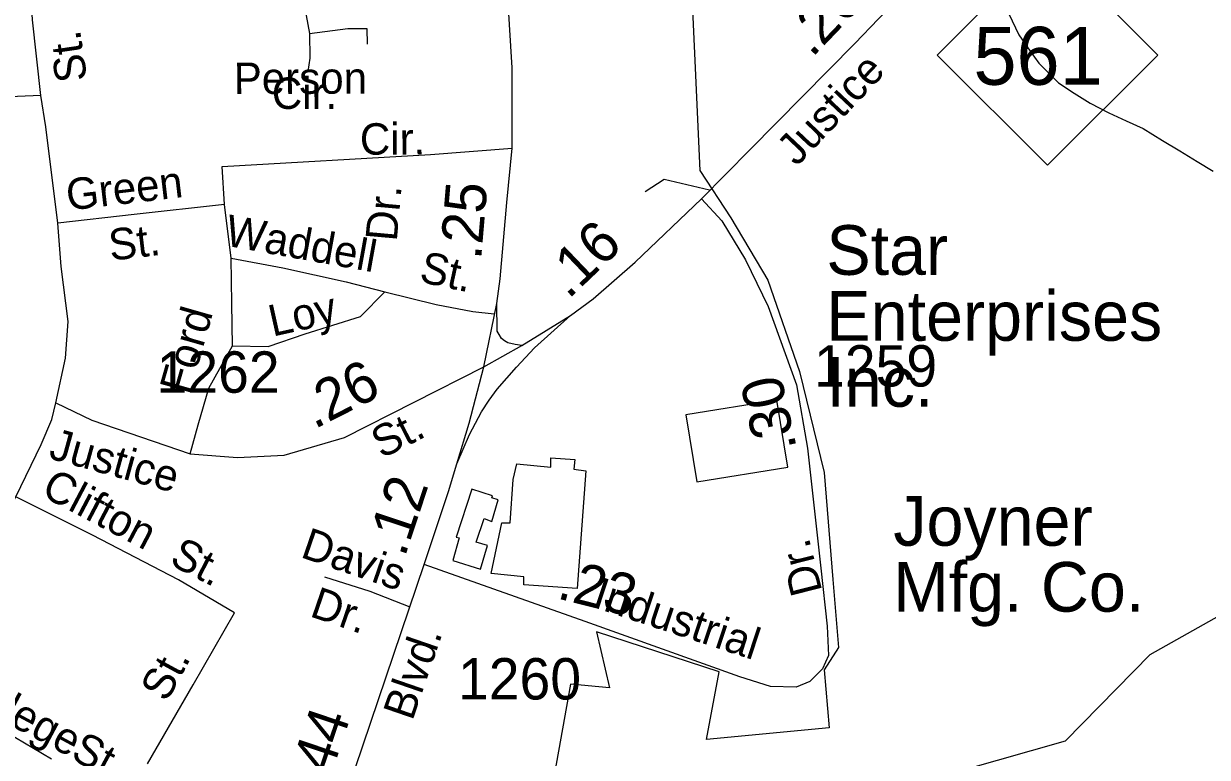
# Model space of a CAD drawing. Extents: x 2126262 to 2293712, y 749403 to 919119.
# Drawn here: x 2207771 to 2211347, y 857071 to 859287 of the extents above; entities that cross this region are included whole.
import ezdxf

# ---------------------------------------------------------------- set-up
doc = ezdxf.new("R2010")
doc.units = 0
for name, color, linetype in [('Exist Boundary Political City Limit New', 7, 'Continuous'), ('Exist Cultural Shopping Center Building Label', 7, 'Continuous'), ('Exist Cultural Warehouse Building Footprint', 7, 'Continuous'), ('Exist Cultural Warehouse Building Label', 7, 'Continuous'), ('Exist Hydrographic Creek Single Shore', 7, 'Continuous'), ('Exist Hydrographic Misc Water Feature', 7, 'Continuous'), ('Exist Road Non-System Type 51', 7, 'Continuous'), ('Exist Road Non-System Type 51 Label', 7, 'Continuous'), ('Exist Road Primary NC Attributed', 7, 'Continuous'), ('Exist Road Primary NC Service Mileage Hundredths English Label', 7, 'Continuous'), ('Exist Road Primary NC Shield CELL', 7, 'Continuous'), ('Exist Road Primary NC Shield Number Label', 7, 'Continuous'), ('Exist Road Primary US Attributed', 7, 'Continuous'), ('Exist Road Primary US Label', 7, 'Continuous'), ('Exist Road Primary US Mileage Hundredths English Label', 7, 'Continuous'), ('Exist Road Primary US Ramp 1 Lane  Attributed', 7, 'Continuous'), ('Exist Road Secondary Mileage Hundredths English Label', 7, 'Continuous'), ('Exist Road Secondary Type 51 Attributed', 7, 'Continuous'), ('Exist Road Secondary Type 51 Label', 7, 'Continuous'), ('Exist Road Secondary Type 51 Number Label', 7, 'Continuous'), ('Map Preparation Boundary City Limit Buffer Line', 7, 'Continuous')]:
    doc.layers.add(name, color=color, linetype=linetype)

msp = doc.modelspace()

# ---------------------------------------------------------------- linework, layer by layer
at = {"layer": 'Exist Boundary Political City Limit New'}
for points in [[(2209780, 859595.9), (2209813.5, 858843.4), (2209907.2, 858700.2), (2210019.2, 858512.1), (2210115.2, 858236.8), (2210189.5, 857930.9), (2210215.8, 857607.6), (2210233.2, 857402.2), (2210189.5, 857334.9), (2210204.8, 857160.2)], [(2210204.8, 857160.2), (2209834.2, 857125.1), (2209871.8, 857328.9), (2209501.5, 857450.4), (2209541.2, 857280.4), (2209423, 857291.9), (2209362.5, 856955)]]:
    msp.add_lwpolyline(points, dxfattribs=at)
at = {"layer": 'Exist Cultural Shopping Center Building Label'}
for points in [[(2209240.5, 857778.8), (2209250.2, 857909.7), (2209260.7, 857957.1), (2209363.5, 857947.1), (2209364.2, 857975.7), (2209436, 857970.8), (2209433.1, 857940.9), (2209469.6, 857936.6), (2209443.8, 857581.2), (2209282.5, 857592), (2209282.5, 857615.7), (2209183.5, 857626.5), (2209215.8, 857779.4)], [(2209125.4, 857880.6), (2209078.1, 857736.3), (2209086.7, 857734.1), (2209067.3, 857665.2), (2209151.2, 857639.4), (2209172.8, 857710.4), (2209138.3, 857721.2), (2209162, 857792.3), (2209185.7, 857783.7), (2209205, 857848.3), (2209185.7, 857854.7), (2209187.8, 857861.2)]]:
    msp.add_lwpolyline(points, close=True, dxfattribs=at)
at = {"layer": 'Exist Cultural Warehouse Building Footprint'}
msp.add_lwpolyline([(2210046.5, 858150), (2209771.5, 858105.4), (2209804.4, 857902.6), (2210079.4, 857947.1)], close=True, dxfattribs=at)
at = {"layer": 'Exist Hydrographic Creek Single Shore'}
msp.add_lwpolyline([(2209080.6, 851902.6), (2209062.5, 852028.6), (2209374.3, 852671.7), (2209381.3, 852786.3), (2209213.4, 853052.3), (2209179.3, 853144.8), (2209185.5, 853436.6), (2209250.5, 853671.5), (2209644.4, 854555.6), (2209674.3, 855056.9), (2209775.6, 855280.9), (2209779.1, 855336.7), (2209704.5, 855538.5), (2209711.4, 855738.5), (2210122.4, 856550.1), (2210328.4, 856893.5), (2210411.5, 856977.1), (2210918.4, 857120.8), (2211174.5, 857381.2), (2211415.4, 857517.2)], dxfattribs=at)
at = {"layer": 'Exist Hydrographic Misc Water Feature'}
msp.add_lwpolyline([(2210747.3, 859317.2), (2210777.9, 859253.4), (2210812.1, 859203.7), (2210838.3, 859167.9), (2210866.4, 859140.1), (2210896.8, 859108.3), (2210945, 859076.7), (2210993, 859047), (2211049.3, 859017.4), (2211101.4, 858993.7), (2211153.5, 858970.1), (2211211.7, 858934.5), (2211264, 858902.8), (2211316.3, 858871.2), (2211364.5, 858841.6)], dxfattribs=at)
at = {"layer": 'Exist Road Non-System Type 51'}
for p, q in [((2208614, 859369), (2208634.9, 859257.4)), ((2208397.8, 858578.8), (2208378.3, 858740.8)), ((2207464.2, 857297.3), (2207855.5, 857066.4))]:
    msp.add_line(p, q, dxfattribs=at)
for points in [[(2208634.9, 859257.4), (2208750.7, 859272.7), (2208807.9, 859272.7), (2208809.3, 859225.2)], [(2208634.9, 859257.4), (2208636.3, 859183.4), (2208629.4, 859142.9)], [(2207822.8, 859070.3), (2207681.5, 859064), (2207544.8, 859044.4), (2207437.4, 859036.1), (2207405.3, 859023.5), (2207380.2, 859001.2), (2207396.9, 858981.6)], [(2208378.3, 858740.8), (2208371.3, 858855.3), (2209000.4, 858891.6), (2209247.3, 858911.1)], [(2208378.3, 858740.8), (2208105.6, 858710.8), (2207874.5, 858684.4)], [(2208401.8, 858314.2), (2208400.6, 858442), (2208397.8, 858578.8)], [(2208397.8, 858578.8), (2208554, 858549.5), (2208745.1, 858507.6), (2208862.7, 858476.6)], [(2208401.8, 858314.2), (2208509.9, 858312.1), (2208621.5, 858349.8), (2208788.9, 858402.8), (2208862.7, 858476.6)], [(2208862.7, 858476.6), (2209017.5, 858438.9), (2209127.7, 858417.9), (2209192.9, 858410.6)], [(2208274.1, 857987.8), (2208298.6, 858075.4), (2208330.6, 858185.7), (2208401.8, 858314.2)], [(2208145, 857051.4), (2208283.8, 857289.4), (2208408, 857507.2), (2208239.2, 857606.7), (2207979.7, 857742.1), (2207748, 857857.9)], [(2208680.5, 857616.4), (2208816.6, 857572.5), (2208938.3, 857525.4)]]:
    msp.add_lwpolyline(points, dxfattribs=at)
at = {"layer": 'Exist Road Primary NC Attributed'}
for points in [[(2209819.3, 858758.2), (2209966.3, 858907.3), (2210282.2, 859227.7), (2210496.3, 859451.8), (2210700.7, 859647.9), (2210798.3, 859742.9)], [(2209423.3, 858405.6), (2209492, 858455.6), (2209618.6, 858566.3), (2209819.3, 858758.2)], [(2209275.9, 858314.6), (2209423.3, 858405.6)], [(2209161.6, 858250.6), (2209275.9, 858314.6)]]:
    msp.add_lwpolyline(points, dxfattribs=at)
at = {"layer": 'Exist Road Primary NC Shield CELL'}
msp.add_lwpolyline([(2210531.1, 859192.3), (2210864.1, 859525.3), (2211197.1, 859192.3), (2210864.1, 858859.3)], close=True, dxfattribs=at)
at = {"layer": 'Exist Road Primary US Attributed'}
for points in [[(2209200.8, 858442.2), (2209210.9, 858516.2), (2209230.5, 858747.2), (2209247.3, 858911.1), (2209246.6, 859154.2), (2209235.4, 859349.6), (2209223.3, 859549.4)], [(2209161.6, 858250.6), (2209200.8, 858442.2)], [(2209079.9, 857957.6), (2209116.8, 858079.9), (2209161.6, 858250.6)], [(2208981.6, 857653.2), (2209054.7, 857874), (2209079.9, 857957.6)], [(2208248.5, 855462.5), (2208286.8, 855575.3), (2208336.1, 855740.8), (2208421.4, 855972.5), (2208566, 856426.6), (2208981.6, 857653.2)]]:
    msp.add_lwpolyline(points, dxfattribs=at)
at = {"layer": 'Exist Road Primary US Ramp 1 Lane  Attributed'}
for points in [[(2209275.9, 858314.6), (2209255.7, 858318.1), (2209233.9, 858323.2), (2209223.4, 858329.4), (2209214.8, 858336.4), (2209207.4, 858348), (2209202, 858357.8), (2209200.8, 858442.2)], [(2209079.9, 857957.6), (2209118.6, 858046.3), (2209154.7, 858114.5), (2209177.5, 858149.3), (2209202, 858183.5), (2209260.1, 858249.7), (2209314.6, 858308), (2209423.3, 858405.6)]]:
    msp.add_lwpolyline(points, dxfattribs=at)
at = {"layer": 'Exist Road Secondary Mileage Hundredths English Label'}
msp.add_lwpolyline([(2209648.5, 858780), (2209706.4, 858816.9), (2209843.3, 858785.2)], dxfattribs=at)
at = {"layer": 'Exist Road Secondary Type 51 Attributed'}
for points in [[(2207868.7, 858142), (2207897.5, 858276.7), (2207905.9, 858387), (2207884.9, 858553.8), (2207874.5, 858684.4), (2207838.2, 858975.4), (2207822.8, 859070.3), (2207797.7, 859298.7), (2207786.6, 859492.8), (2207776.1, 859797.9), (2207771.9, 860061.3), (2207774.7, 860252.1), (2207781.7, 860347), (2207870.3, 860583.6), (2207970.7, 860825.2), (2208087.2, 861131.6), (2208287.3, 861581.9), (2208375.9, 861817.1), (2208410.8, 861919)], [(2209819.3, 858758.2), (2209880.7, 858691.2), (2209951.8, 858573.9), (2210020.2, 858432.9), (2210105.9, 858196.3), (2210139.4, 858005), (2210179.2, 857642.7), (2210198.7, 857466.8), (2210202.9, 857378.9), (2210184.8, 857338.4), (2210146.4, 857300)], [(2207868.7, 858142), (2207977.6, 858089.1), (2208274.1, 857987.8), (2208417.7, 857976.7), (2208558.6, 857983.7), (2208740.7, 858037.4), (2209161.6, 858250.6)], [(2206540.7, 855690.8), (2206690.6, 855940.2), (2206782.7, 856106.3), (2207002.6, 856530), (2207139, 856756), (2207314.9, 857066.6), (2207443.5, 857296), (2207604.6, 857575.8), (2207748, 857857.9), (2207824, 858016.3), (2207856.1, 858091.7), (2207868.7, 858142)], [(2210146.4, 857300), (2210104.5, 857283.2), (2210027.8, 857284.6), (2209934.4, 857313.9), (2209467.8, 857480.8), (2208981.6, 857653.2)]]:
    msp.add_lwpolyline(points, dxfattribs=at)
at = {"layer": 'Map Preparation Boundary City Limit Buffer Line'}
for points in [[(2209780, 859595.9), (2209813.5, 858843.4), (2209907.2, 858700.2), (2210019.2, 858512.1), (2210115.2, 858236.8), (2210189.5, 857930.9), (2210215.8, 857607.6), (2210233.2, 857402.2), (2210189.5, 857334.9), (2210204.8, 857160.2)], [(2210204.8, 857160.2), (2209834.2, 857125.1), (2209871.8, 857328.9), (2209501.5, 857450.4), (2209541.2, 857280.4), (2209423, 857291.9), (2209362.5, 856955)]]:
    msp.add_lwpolyline(points, dxfattribs=at)

# ---------------------------------------------------------------- texts
at = {"layer": 'Exist Cultural Warehouse Building Label'}
for s, p in [('Star ', (2210196.1, 858528.4)), ('Enterprises', (2210196.1, 858329.2)), ('Inc.', (2210196.1, 858130)), ('Joyner', (2210398.3, 857710.1)), ('Mfg. Co.', (2210398.3, 857510.9))]:
    msp.add_text(s, height=150, dxfattribs=at).set_placement(p)
at = {"layer": 'Exist Road Non-System Type 51 Label'}
for s, rotation, p in [('Person', 0.2017, (2208406.2, 859074.5)), ('Cir.', 0.0851, (2208521.2, 859029.5)), ('Cir.', 0.2806, (2208787.2, 858891.1)), ('Green', 6.723, (2207905.5, 858722.4)), ('Dr.', 84.9174, (2208898.3, 858627.6)), ('Waddell', 349.7643, (2208376, 858617.5)), ('St.', 6.723, (2208034, 858570.9)), ('St.', 347.8014, (2208963.2, 858508)), ('Loy', 12.5612, (2208523.3, 858341.4)), ('Ford', 74.0573, (2208272.1, 858163.2)), ('Clifton', 332.25, (2207820.5, 857863)), ('Davis', 341.0133, (2208604.3, 857676.5)), ('St.', 332.7215, (2208208.2, 857655.5)), ('Dr.', 341.0133, (2208632.2, 857497.9)), ('College', 331.8774, (2207532.7, 857273.2)), ('St.', 61.404, (2208203.3, 857234.8)), ('St.', 331.68, (2207909.5, 857069))]:
    msp.add_text(s, height=95, rotation=rotation, dxfattribs=at).set_placement(p)
at = {"layer": 'Exist Road Primary NC Service Mileage Hundredths English Label'}
for s, rotation, p in [('.26', 46.3017, (2210152.5, 859182.4)), ('.16', 43.723, (2209416.6, 858452.7))]:
    msp.add_text(s, height=125, rotation=rotation, dxfattribs=at).set_placement(p)
at = {"layer": 'Exist Road Primary NC Shield Number Label'}
msp.add_text('561', height=175, dxfattribs=at).set_placement((2210640.3, 859102.5))
at = {"layer": 'Exist Road Primary US Label'}
msp.add_text('Blvd.', height=95, rotation=71.0109, dxfattribs=at).set_placement((2208945.3, 857178.7))
at = {"layer": 'Exist Road Primary US Mileage Hundredths English Label'}
for s, rotation, p in [('.25', 85.1552, (2209153, 858572)), ('.12', 71.685, (2208922.3, 857672.9)), ('.44', 71.2803, (2208684.8, 856971.9))]:
    msp.add_text(s, height=125, rotation=rotation, dxfattribs=at).set_placement(p)
at = {"layer": 'Exist Road Secondary Mileage Hundredths English Label'}
for s, rotation, p in [('.26', 26.864, (2208649.3, 858061.2)), ('.30', 102.3948, (2210107.3, 858004.6)), ('.23', 345.8297, (2209378.8, 857551.8))]:
    msp.add_text(s, height=125, rotation=rotation, dxfattribs=at).set_placement(p)
at = {"layer": 'Exist Road Secondary Type 51 Label'}
for s, rotation, p in [('St.', 98.2161, (2207963.6, 859117.4)), ('Justice', 46.6211, (2210106.6, 858853.7)), ('St.', 26.7725, (2208852.6, 857971.8)), ('Justice', 344.5777, (2207843.6, 857974.8)), ('Dr.', 104.2826, (2210184.3, 857573.1)), ('Industrial', 341.7374, (2209485.9, 857526.1))]:
    msp.add_text(s, height=95, rotation=rotation, dxfattribs=at).set_placement(p)
at = {"layer": 'Exist Road Secondary Type 51 Number Label'}
for s, p in [('1259', (2210158.8, 858190.9)), ('1262', (2208172.7, 858172.2)), ('1260', (2209083.3, 857245.6))]:
    msp.add_text(s, height=125, dxfattribs=at).set_placement(p)

doc.saveas('drawing.dxf')
